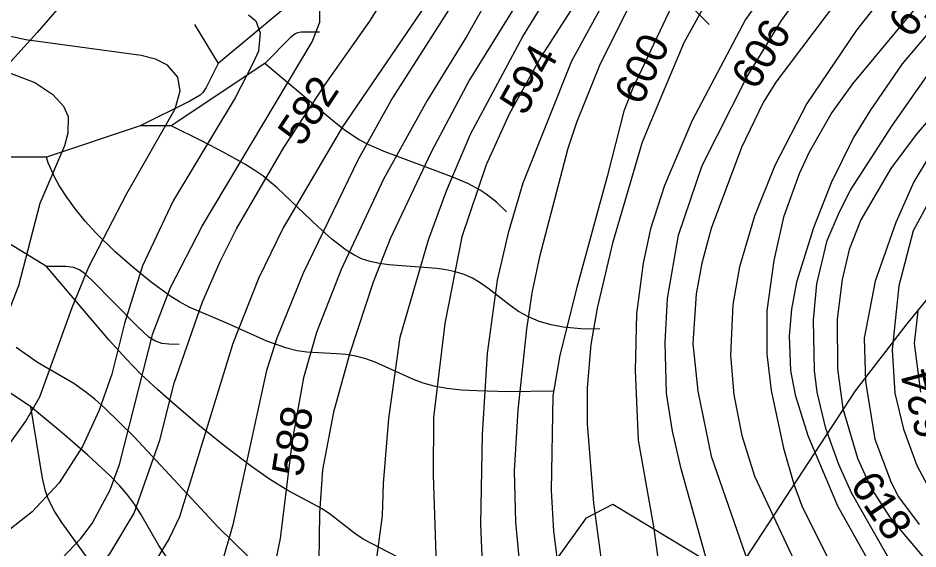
# Model space of a CAD drawing. Extents: x -709584 to -702006, y -1161789 to -1157496.
# Drawn here: x -708901.1 to -708612.5, y -1161342.6 to -1161172.4 of the extents above; entities that cross this region are included whole.
import ezdxf

# ---------------------------------------------------------------- set-up
doc = ezdxf.new("R2010")
doc.units = 0
for name, color, linetype in [('103_hranice KÚ', 7, 'Continuous'), ('120_vrstevnice hlavní', 7, 'Continuous'), ('121_vrstevnice hlavní_popis', 7, 'Continuous'), ('122_vrstevnice základní', 7, 'Continuous'), ('408_BPEJ_linie', 7, 'Continuous'), ('411_akumulovaný odtok', 7, 'Continuous')]:
    doc.layers.add(name, color=color, linetype=linetype)

msp = doc.modelspace()

# ---------------------------------------------------------------- linework, layer by layer
at = {"layer": '103_hranice KÚ'}
msp.add_lwpolyline([(-708920.55, -1161485.93), (-708896.6, -1161465.8), (-708869.55, -1161443.21), (-708843.36, -1161441.03), (-708804.47, -1161428.27), (-708758.03, -1161397.48), (-708735.99, -1161373.78), (-708734.84, -1161354.97), (-708718.77, -1161332.55), (-708710.35, -1161328.22), (-708674.72, -1161349.64), (-708671.55, -1161351.55), (-708632.49, -1161291.91), (-708615.92, -1161270.42), (-708597.31, -1161247.69)], dxfattribs=at)
at = {"layer": '120_vrstevnice hlavní'}
for points in [[(-708727.68, -1161145.96), (-708756.32, -1161192.25), (-708768.61, -1161215.39), (-708781.77, -1161243.16), (-708787.27, -1161257.05), (-708794.79, -1161280.19), (-708800, -1161298.71), (-708803.47, -1161317.22), (-708804.48, -1161331.11), (-708804.77, -1161354.25), (-708806.51, -1161363.51), (-708808.1, -1161368.14), (-708813.16, -1161377.39), (-708820.97, -1161386.07), (-708829.22, -1161393.16), (-708837.9, -1161398.8), (-708846.58, -1161403.14), (-708859.59, -1161407.91), (-708929.02, -1161427.44)], [(-708615.14, -1161154.5), (-708632.21, -1161176.34), (-708648.12, -1161199.77), (-708658.39, -1161219.73), (-708664.9, -1161235.93), (-708669.68, -1161252.13), (-708671.84, -1161264.28), (-708672.57, -1161280.48), (-708671.56, -1161293.21), (-708668.95, -1161306.23), (-708664.9, -1161319.25)], [(-708689.54, -1161164.31), (-708704.1, -1161195.14), (-708706.85, -1161202.23), (-708712.2, -1161223.2), (-708721.89, -1161258.79), (-708727.39, -1161280.48), (-708729.56, -1161293.5), (-708730.14, -1161323.88), (-708729.41, -1161336.89), (-708725.94, -1161364.09), (-708725.51, -1161377.97), (-708726.09, -1161387.23), (-708728.11, -1161401.12), (-708732.45, -1161419.63), (-708735.63, -1161428.89), (-708737.95, -1161433.52), (-708741.13, -1161438.15)], [(-708935.18, -1161378.26), (-708911.01, -1161363.35), (-708896.62, -1161353.53), (-708886.93, -1161345.57), (-708881, -1161339.21), (-708877.38, -1161334.43), (-708871.6, -1161323.59), (-708868.56, -1161315.49), (-708857.86, -1161273.54), (-708852.22, -1161258.79), (-708842.09, -1161239.11), (-708806.8, -1161180.1), (-708804.34, -1161173.73), (-708804.34, -1161170.26)], [(-708609.07, -1161217.13), (-708613.84, -1161224.94), (-708619.63, -1161237.96), (-708626.18, -1161256.79), (-708629.75, -1161274.99), (-708629.32, -1161288.87), (-708626.28, -1161307.39), (-708621.07, -1161321.27), (-708618.76, -1161325.9), (-708612.11, -1161334.72)], [(-708664.9, -1161319.25), (-708644.51, -1161362.64), (-708639.01, -1161375.66), (-708634.82, -1161388.68), (-708633.51, -1161401.69), (-708634.24, -1161410.37), (-708635.68, -1161419.05), (-708639.88, -1161432.07), (-708643.49, -1161440.75), (-708648.56, -1161449.28), (-708655.5, -1161457.67), (-708668.66, -1161470.4), (-708682.26, -1161481.1), (-708689.49, -1161486.02), (-708725.65, -1161507), (-708733.46, -1161512.06), (-708744.31, -1161520.16)]]:
    msp.add_lwpolyline(points, dxfattribs=at)
at = {"layer": '122_vrstevnice základní'}
for points in [[(-708547.16, -1161104.16), (-708617.53, -1161187.05), (-708627.87, -1161202.08), (-708633.22, -1161210.76), (-708640.31, -1161225.23), (-708645.95, -1161239.69), (-708651.45, -1161257.05), (-708653.04, -1161265.73), (-708653.76, -1161274.41), (-708653.33, -1161285.4), (-708651.88, -1161293.21), (-708647.83, -1161306.23), (-708638.29, -1161328.79), (-708619.63, -1161362.06), (-708607.33, -1161387.52)], [(-708625.56, -1161113.71), (-708667.8, -1161172.87), (-708684.86, -1161205.27), (-708693.83, -1161226.1), (-708698.32, -1161239.98), (-708700.63, -1161250.98), (-708702.8, -1161267.18), (-708703.23, -1161285.4), (-708702.22, -1161307.68), (-708697.16, -1161336.03), (-708693.25, -1161365.53), (-708692.24, -1161384.05), (-708692.38, -1161395.62), (-708693.69, -1161407.19), (-708698.46, -1161425.71), (-708701.5, -1161432.65), (-708707.86, -1161443.06), (-708714.52, -1161452.32), (-708730.14, -1161470.11), (-708742.43, -1161481.39), (-708750.68, -1161487.76), (-708792.02, -1161511.98)], [(-708697.59, -1161129.04), (-708733.32, -1161184.73), (-708743.59, -1161203.24), (-708750.96, -1161219.44), (-708758.78, -1161242.58), (-708764.27, -1161270.36), (-708767.89, -1161300.44), (-708768.03, -1161318.96), (-708767.17, -1161344.42), (-708767.45, -1161355.99), (-708769.19, -1161367.56), (-708771.5, -1161376.81), (-708775.84, -1161388.39), (-708781.92, -1161399.96), (-708786.98, -1161407.05), (-708793.2, -1161413.84), (-708802.75, -1161422.09), (-708812.73, -1161428.02), (-708839.05, -1161438.29), (-708853.23, -1161442.92), (-708867.4, -1161445.38), (-708895.75, -1161449.14), (-708911.95, -1161452.75), (-708920.06, -1161455.5)], [(-708613.55, -1161133.96), (-708658.1, -1161192.97), (-708662.15, -1161199.48), (-708669.1, -1161213.95), (-708678.79, -1161239.84), (-708681.85, -1161250.98), (-708683.61, -1161260.77), (-708684.72, -1161276.72), (-708683.13, -1161292.05), (-708678.79, -1161312.88)], [(-708911.09, -1161436.12), (-708888.81, -1161431.49), (-708865.67, -1161425.42), (-708839.63, -1161417.61), (-708828.06, -1161412.98), (-708817.36, -1161407.05), (-708808.97, -1161399.96), (-708804.34, -1161395.04), (-708800.43, -1161389.26), (-708796.24, -1161381.44), (-708790.45, -1161365.82), (-708786.69, -1161350.2), (-708784.23, -1161331.98), (-708783.94, -1161321.56), (-708782.21, -1161300.73), (-708778.59, -1161274.7), (-708769.48, -1161243.45), (-708763.69, -1161227.83), (-708756.03, -1161209.61), (-708739.25, -1161178.36), (-708720.01, -1161147.12)], [(-708667.36, -1161191.38), (-708656.22, -1161173.16), (-708638, -1161147.99)], [(-708759.21, -1161151.75), (-708797.11, -1161207.29), (-708816.06, -1161239.69), (-708824.01, -1161255.89), (-708832.26, -1161276.72), (-708849.32, -1161332.27), (-708852.65, -1161339.21), (-708858.29, -1161348.47), (-708863.64, -1161355.41), (-708869.57, -1161361.34), (-708878.11, -1161367.85), (-708901.69, -1161378.84), (-708928.01, -1161392.44), (-708942.33, -1161400.68), (-708961.13, -1161413.12), (-708969.52, -1161420.06), (-708977.33, -1161427.44), (-708985.58, -1161436.7)], [(-708935.18, -1161385.03), (-708897.78, -1161365.53), (-708888.52, -1161360.04), (-708879.84, -1161353.38), (-708871.74, -1161344.13), (-708863.93, -1161331.11), (-708855.69, -1161307.68), (-708851.06, -1161289.45), (-708841.95, -1161263.41), (-708836.31, -1161250.4), (-708831.1, -1161239.98), (-708815.91, -1161213.95), (-708802.6, -1161193.7), (-708788.28, -1161173.45), (-708779.32, -1161158.98)], [(-708758.92, -1161163.32), (-708781.05, -1161198.03), (-708792.04, -1161217.71), (-708809.69, -1161254.16), (-708818.08, -1161274.99), (-708821.41, -1161285.4), (-708832.26, -1161334.87), (-708836.02, -1161347.89), (-708840.79, -1161358.3), (-708843.97, -1161363.22), (-708853.23, -1161372.04), (-708867.69, -1161380.86), (-708883.32, -1161388.39), (-708922.08, -1161403.86)], [(-708678.21, -1161163.32), (-708687.61, -1161180.39), (-708694.41, -1161196.59), (-708700.92, -1161212.21), (-708710.46, -1161244.61), (-708715.38, -1161265.44)], [(-708750.68, -1161166.65), (-708757.04, -1161178.07), (-708769.91, -1161198.9), (-708783.94, -1161224.07), (-708797.54, -1161253), (-708805.35, -1161273.25), (-708809.55, -1161287.71), (-708813.16, -1161307.97), (-708817.07, -1161339.21), (-708818.66, -1161347.02), (-708823.87, -1161362.64), (-708828.21, -1161370.45), (-708835.15, -1161378.55), (-708841.95, -1161384.19), (-708848.89, -1161388.68), (-708860.46, -1161394.17), (-708876.66, -1161400.25), (-708913.69, -1161412.11)], [(-708902.99, -1161465.77), (-708891.42, -1161463.75), (-708865.38, -1161462.16), (-708848.02, -1161460.13), (-708819.38, -1161453.48), (-708806.65, -1161449.43), (-708789.58, -1161439.59), (-708778.01, -1161430.04), (-708769.77, -1161418.76), (-708763.55, -1161407.48), (-708759.07, -1161397.07), (-708754, -1161378.84), (-708752.84, -1161363.22), (-708752.27, -1161344.99), (-708752.7, -1161334.58), (-708752.12, -1161305.94), (-708750.53, -1161279.9), (-708747.35, -1161256.47), (-708743.73, -1161240.85), (-708739.1, -1161225.23), (-708723.48, -1161186.17), (-708712.49, -1161165.92)], [(-708581.73, -1161412.69), (-708584.91, -1161398.8), (-708587.52, -1161391.86), (-708592.58, -1161382.6), (-708615.87, -1161353.96), (-708622.38, -1161344.7), (-708633.8, -1161324.6), (-708637.85, -1161315.49), (-708642.05, -1161303.92), (-708644.8, -1161292.34), (-708645.66, -1161285.4), (-708645.95, -1161269.2), (-708644.94, -1161257.63), (-708641.61, -1161243.74), (-708637.71, -1161234.49), (-708634.09, -1161227.54), (-708620.64, -1161206.71), (-708604.58, -1161183.86), (-708588.53, -1161166.5)], [(-708705.55, -1161169.4), (-708714.66, -1161187.62), (-708722.04, -1161205.85), (-708724.78, -1161214.24), (-708733.9, -1161248.95), (-708736.36, -1161260.52), (-708738.09, -1161272.09), (-708740.84, -1161298.13), (-708742, -1161317.51), (-708741.56, -1161334), (-708739.1, -1161360.04), (-708739.1, -1161380), (-708740.12, -1161390.7), (-708743.44, -1161403.72), (-708745.32, -1161408.93), (-708751.69, -1161421.94), (-708759.07, -1161432.94), (-708764.13, -1161438.72), (-708771.65, -1161444.94), (-708790.16, -1161456.8), (-708806.36, -1161465.92), (-708820.25, -1161472.14)], [(-708612.97, -1161168.82), (-708633.51, -1161193.55), (-708640.17, -1161202.66), (-708647.4, -1161215.39), (-708650.58, -1161222.33), (-708655.64, -1161236.22)], [(-708827.19, -1161171.42), (-708824.88, -1161173.3), (-708823.43, -1161177.21), (-708824.05, -1161183.03), (-708825.89, -1161187.19), (-708831.53, -1161198.03), (-708851.35, -1161231.01), (-708861.18, -1161251.84), (-708866.97, -1161270.36), (-708871.02, -1161286.56), (-708875.07, -1161298.13), (-708880.42, -1161309.7), (-708887.94, -1161321.42), (-708896.62, -1161330.67), (-708909.35, -1161340.65)], [(-708904.87, -1161310.28), (-708898.65, -1161301.6), (-708894.16, -1161293.79), (-708883.75, -1161265.15), (-708878.4, -1161252.13), (-708866.25, -1161228.7), (-708850.77, -1161201.51), (-708849.18, -1161195.72), (-708849.9, -1161191.38), (-708853.23, -1161187.48), (-708856.99, -1161185.59), (-708861.62, -1161184.44), (-708898.65, -1161179.38), (-708914.85, -1161175.9)], [(-708903.85, -1161189.94), (-708895.75, -1161193.12), (-708889.97, -1161196.88), (-708886.5, -1161200.64), (-708885.05, -1161203.97), (-708885.2, -1161209.32), (-708886.21, -1161213.37), (-708894.16, -1161231.88), (-708900.96, -1161258.21), (-708905.73, -1161270.36)], [(-708782.64, -1161523.2), (-708771.79, -1161516.69), (-708743.88, -1161497.45), (-708731, -1161487.18), (-708709.16, -1161467.94), (-708692.09, -1161451.31), (-708687.18, -1161445.38), (-708683.27, -1161439.3), (-708678.5, -1161428.89), (-708674.59, -1161415), (-708673.44, -1161408.06), (-708673.73, -1161385.78), (-708675.17, -1161367.56), (-708679.37, -1161349.33), (-708688.48, -1161316.93), (-708691.23, -1161304.78), (-708693.11, -1161292.63), (-708693.54, -1161276.43), (-708692.82, -1161262.26), (-708689.35, -1161242.01), (-708681.68, -1161219.73), (-708667.36, -1161191.38)], [(-708599.81, -1161194.27), (-708613.12, -1161209.75), (-708621.22, -1161220.6), (-708630.77, -1161237.09), (-708634.53, -1161246.64), (-708636.84, -1161256.18), (-708638.43, -1161268.91), (-708638.29, -1161284.82), (-708636.55, -1161297.55), (-708631.92, -1161313.46), (-708627.58, -1161323.01), (-708621.36, -1161332.55), (-708609.94, -1161346.15)], [(-708607.52, -1161228.6), (-708614.08, -1161240.59), (-708618.62, -1161258.21), (-708620.79, -1161278.75), (-708619.92, -1161292.63), (-708617.17, -1161304.2), (-708612.83, -1161315.78), (-708607.91, -1161325.03)], [(-708655.64, -1161236.22), (-708658.68, -1161250.11), (-708661, -1161266.31), (-708661, -1161280.19), (-708659.55, -1161291.76), (-708655.64, -1161310.28), (-708652.32, -1161321.85), (-708649.71, -1161328.79), (-708633.95, -1161360.61), (-708633.08, -1161362.35), (-708629.17, -1161370.45), (-708624.4, -1161384.34), (-708622.81, -1161391.28), (-708621.36, -1161410.08), (-708621.65, -1161417.03), (-708623.1, -1161428.6), (-708626.57, -1161437.86), (-708632.79, -1161447.4), (-708643.06, -1161458.97), (-708654.2, -1161469.1), (-708669.53, -1161481.39), (-708707.14, -1161506.42), (-708745.32, -1161534.04)], [(-708715.38, -1161265.44), (-708717.41, -1161277.01), (-708718.57, -1161290.9), (-708718.57, -1161302.47), (-708716.54, -1161327.93), (-708712.2, -1161360.33), (-708709.74, -1161374.21), (-708708.15, -1161395.04), (-708709.02, -1161408.64), (-708710.46, -1161415.58), (-708712.92, -1161422.52), (-708724.93, -1161441.47), (-708741.42, -1161459.41), (-708755.16, -1161470.83), (-708784.38, -1161490.51), (-708799.13, -1161497.45), (-708809.55, -1161500.34), (-708830.38, -1161504.25), (-708837.61, -1161505.11), (-708866.83, -1161504.39), (-708879.84, -1161505.55), (-708892.72, -1161508.88), (-708900.24, -1161511.62), (-708904.87, -1161514.52)], [(-708611.53, -1161292.34), (-708613.55, -1161276.72), (-708612.4, -1161266.31)], [(-708678.79, -1161312.88), (-708658.68, -1161370.74), (-708656.95, -1161377.68), (-708655.79, -1161389.26), (-708655.93, -1161400.83), (-708657.53, -1161415), (-708659.26, -1161421.94), (-708662.73, -1161431.2), (-708667.94, -1161440.46), (-708676.62, -1161452.46), (-708686.74, -1161462.16), (-708716.97, -1161485.01), (-708751.25, -1161514.52), (-708768.76, -1161528.84), (-708780.62, -1161536.5), (-708790.74, -1161540.41), (-708800.87, -1161542.72), (-708857.57, -1161551.54), (-708867.69, -1161554.73), (-708875.79, -1161558.92), (-708883.89, -1161563.99), (-708903.57, -1161581.92)]]:
    msp.add_lwpolyline(points, dxfattribs=at)
at = {"layer": '408_BPEJ_linie'}
msp.add_lwpolyline([(-708829.49, -1161460.04), (-708785.08, -1161442.88), (-708777.17, -1161432.88), (-708758.03, -1161397.48), (-708735.99, -1161373.78), (-708734.84, -1161354.97), (-708718.77, -1161332.55), (-708710.35, -1161328.22), (-708674.72, -1161349.64), (-708666.3, -1161402.95), (-708648.75, -1161392.55), (-708625.07, -1161399.03), (-708595.13, -1161407.9)], dxfattribs=at)
at = {"layer": '411_akumulovaný odtok'}
for p, q in [((-708806.99, -1161162), (-708836.99, -1161187)), ((-708844.49, -1161174.5), (-708836.99, -1161187)), ((-708821.99, -1161187), (-708851.99, -1161207)), ((-708861.99, -1161207), (-708891.99, -1161217)), ((-708851.99, -1161207), (-708861.99, -1161207)), ((-708891.99, -1161217), (-708931.99, -1161217))]:
    msp.add_line(p, q, dxfattribs=at)
for points in [[(-708679.49, -1161174.5), (-708697.98, -1161155.89), (-708700.03, -1161154.05), (-708701.47, -1161153.02), (-708703.01, -1161152.35), (-708705.49, -1161151.93), (-708709.16, -1161151.84), (-708716.99, -1161152)], [(-708887.96, -1161168.93), (-708895.04, -1161177.1), (-708908.53, -1161191.86), (-708931.99, -1161217)], [(-708804.49, -1161177), (-708810.33, -1161176.97), (-708811.5, -1161177.16), (-708812.22, -1161177.47), (-708813.82, -1161178.78), (-708821.99, -1161187)], [(-708836.99, -1161187), (-708840.77, -1161194.69), (-708841.84, -1161196.27), (-708842.74, -1161197.14), (-708846.06, -1161199.11), (-708861.99, -1161207)], [(-708744.49, -1161234.5), (-708747.62, -1161231.47), (-708750.94, -1161228.86), (-708752.87, -1161227.59), (-708756.83, -1161225.43), (-708762, -1161223.27), (-708783.68, -1161215.18), (-708788.57, -1161213.1), (-708791.69, -1161211.5), (-708796.06, -1161208.56), (-708800.23, -1161205.29), (-708821.99, -1161187)], [(-708714.49, -1161272), (-708719.41, -1161272.08), (-708726.27, -1161271.48), (-708730.12, -1161270.78), (-708733.94, -1161269.69), (-708737.46, -1161268.22), (-708740.62, -1161266.46), (-708743.33, -1161264.58), (-708750.45, -1161259), (-708752.9, -1161257.31), (-708755.42, -1161255.81), (-708758.06, -1161254.6), (-708760.88, -1161253.72), (-708763.81, -1161253.13), (-708766.83, -1161252.73), (-708782.24, -1161251.54), (-708785.24, -1161251.11), (-708788.16, -1161250.48), (-708790.96, -1161249.56), (-708793.48, -1161248.34), (-708795.89, -1161246.85), (-708800.49, -1161243.32), (-708804.9, -1161239.35), (-708818.02, -1161226.87), (-708822.65, -1161223.04), (-708825.2, -1161221.24), (-708828.2, -1161219.35), (-708835.09, -1161215.47), (-708842.1, -1161211.85), (-708851.99, -1161207)], [(-708729.49, -1161292), (-708743.9, -1161292.17), (-708753.93, -1161291.94), (-708758.92, -1161291.63), (-708763.56, -1161291.15), (-708767.63, -1161290.45), (-708771.17, -1161289.48), (-708774.33, -1161288.31), (-708786.55, -1161282.75), (-708789.63, -1161281.61), (-708792.76, -1161280.75), (-708795.84, -1161280.25), (-708798.97, -1161279.99), (-708808.46, -1161279.48), (-708811.6, -1161279.04), (-708814.89, -1161278.25), (-708821.36, -1161275.93), (-708834.19, -1161270.16), (-708846.21, -1161265.1), (-708849.39, -1161263.38), (-708852.48, -1161261.43), (-708858.47, -1161257.06), (-708864.28, -1161252.31), (-708869.99, -1161247.34), (-708876.28, -1161241.12), (-708879.55, -1161237.48), (-708882.68, -1161233.67), (-708885.52, -1161229.84), (-708887.9, -1161226.14), (-708889.47, -1161223.29), (-708891.46, -1161218.82), (-708891.99, -1161217)], [(-708891.99, -1161252), (-708911.19, -1161240.37), (-708914.12, -1161238.78), (-708916.11, -1161237.9), (-708918.19, -1161237.33), (-708920.34, -1161237.06), (-708932.5, -1161236.89), (-708934.87, -1161236.57), (-708936.15, -1161236.2), (-708938.48, -1161235.05), (-708940.3, -1161233.68), (-708941.99, -1161232)], [(-708896.99, -1161297), (-708931.64, -1161273.97), (-708940.1, -1161267.97), (-708943.3, -1161265.34), (-708946.36, -1161262.54), (-708961.16, -1161247.97), (-708964.27, -1161245.2), (-708966.18, -1161243.8), (-708968.37, -1161242.43), (-708972.97, -1161240.18), (-708977.38, -1161238.48), (-708981.99, -1161237)], [(-708849.49, -1161277), (-708852.72, -1161276.99), (-708854.97, -1161276.68), (-708857.25, -1161275.9), (-708859.14, -1161274.68), (-708862.89, -1161271.16), (-708877.55, -1161256.37), (-708879.82, -1161254.31), (-708881.42, -1161253.15), (-708883.34, -1161252.37), (-708885.79, -1161252.01), (-708891.99, -1161252)], [(-708746.99, -1161367), (-708761.2, -1161356.9), (-708772.76, -1161349.14), (-708779.34, -1161345.18), (-708790.43, -1161339.42), (-708793.12, -1161337.59), (-708800.86, -1161331.57), (-708803.57, -1161329.75), (-708814.63, -1161323.87), (-708820.45, -1161320.2), (-708826.2, -1161316.18), (-708834.67, -1161309.77), (-708842.94, -1161303.07), (-708851.09, -1161296.2), (-708856.42, -1161291.51), (-708861.6, -1161286.66), (-708866.53, -1161281.58), (-708871.85, -1161275.67), (-708891.99, -1161252)], [(-708781.99, -1161387), (-708782.99, -1161384.99), (-708786.59, -1161380.04), (-708792.55, -1161373.2), (-708796.1, -1161369.52), (-708799.88, -1161365.89), (-708803.76, -1161362.45), (-708807.62, -1161359.34), (-708811.23, -1161356.76), (-708820.9, -1161350.32), (-708824.28, -1161347.65), (-708827.54, -1161344.8), (-708836.9, -1161335.6), (-708864.02, -1161306.58), (-708873.3, -1161297.43), (-708876.5, -1161294.61), (-708879.79, -1161291.98), (-708883.21, -1161289.59), (-708894.85, -1161282.78), (-708901.74, -1161278.03)], [(-708866.99, -1161362), (-708887.07, -1161334.04), (-708889.44, -1161330.48), (-708891.41, -1161326.77), (-708892.32, -1161324.09), (-708893.28, -1161319.9), (-708896.99, -1161297)], [(-708766.99, -1161447), (-708811.55, -1161398.46), (-708819.27, -1161389.76), (-708826.62, -1161380.96), (-708840.69, -1161363.01), (-708849.7, -1161350.84), (-708855.92, -1161341.44), (-708861.7, -1161331.41), (-708863.79, -1161328.2), (-708866.03, -1161325.23), (-708868.5, -1161322.35), (-708871.52, -1161319.24), (-708878.7, -1161312.53), (-708886.21, -1161306), (-708896.99, -1161297)]]:
    msp.add_lwpolyline(points, dxfattribs=at)

# ---------------------------------------------------------------- texts
at = {"layer": '121_vrstevnice hlavní_popis'}
for s, rotation, p in [('612', 51.4687, (-708614.98, -1161179.36)), ('606', 58.5596, (-708664.46, -1161195.97)), ('600', 64.9296, (-708701.27, -1161200.82)), ('594', 60.6428, (-708738.54, -1161204.1)), ('582', 56.4229, (-708810.14, -1161214.04)), ('624', 104.5838, (-708602.96, -1161305.52)), ('588', 80.8423, (-708810, -1161319.76)), ('618', 304.0595, (-708634.53, -1161322.14))]:
    msp.add_text(s, height=10, rotation=rotation, dxfattribs=at).set_placement(p)

doc.saveas('drawing.dxf')
